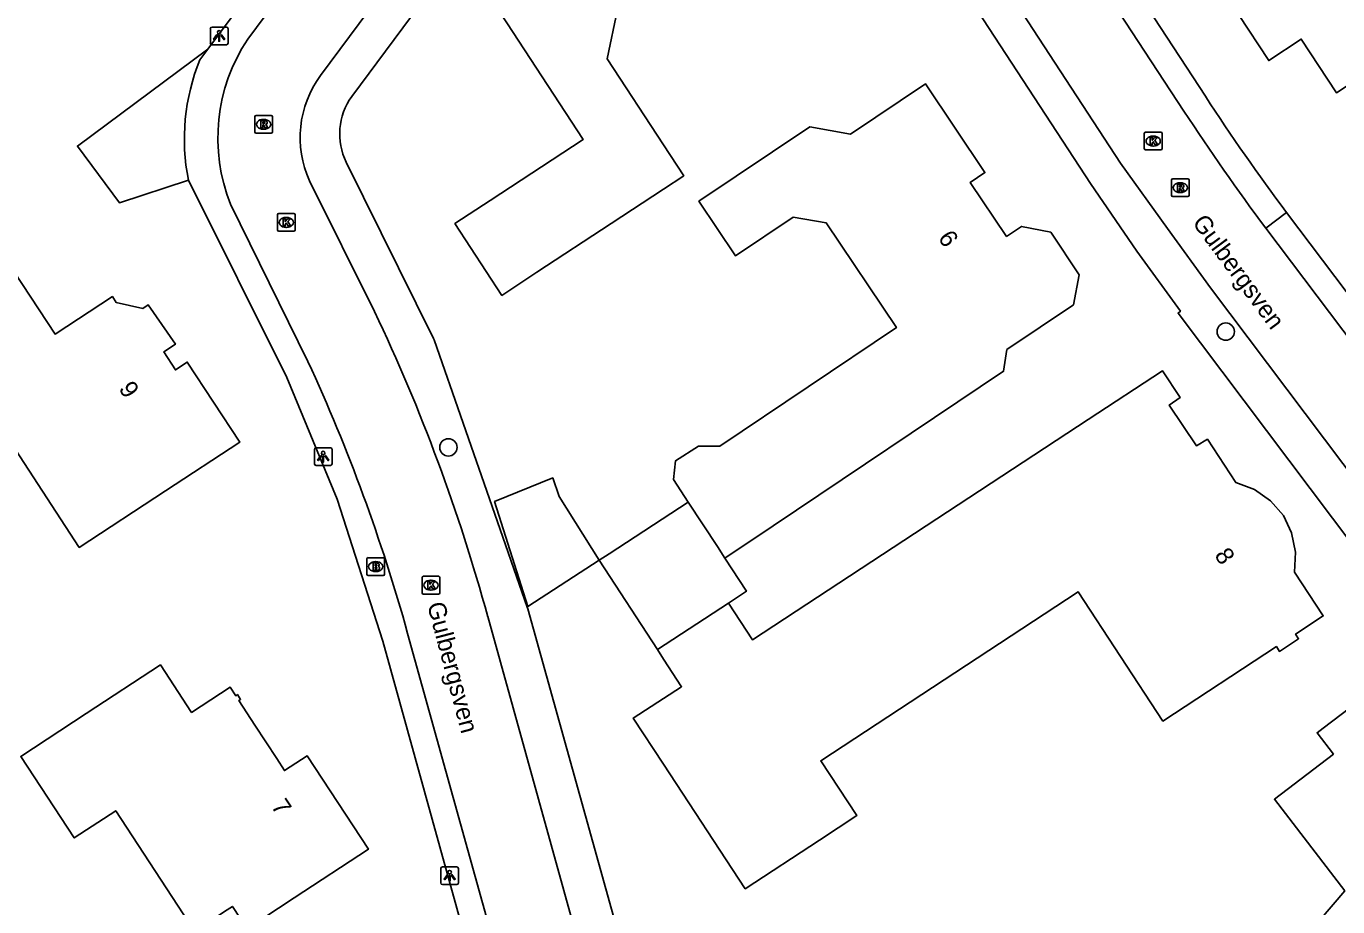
# Model space of a CAD drawing. Extents: x 163427 to 164190, y 380331 to 381641.
# Drawn here: x 163964.1 to 164038, y 381361.8 to 381411.4 of the extents above; entities that cross this region are included whole.
import ezdxf

# ---------------------------------------------------------------- set-up
doc = ezdxf.new("R2010")
doc.units = 0
for name, color, linetype in [('IMGEO_Boom', 7, 'Continuous'), ('IMGEO_Brandkraan', 7, 'Continuous'), ('IMGEO_Kolk', 7, 'Continuous'), ('IMGEO_Lichtpunt', 7, 'Continuous'), ('IMGEO_Muur', 7, 'Continuous'), ('IMGEO_Openbare_ruimte_label', 7, 'Continuous'), ('IMGEO_Pand', 7, 'Continuous'), ('IMGEO_Pand_nummerreeks', 7, 'Continuous'), ('IMGEO_Rijbaan_lokaal_open', 7, 'Continuous'), ('IMGEO_Rioolput', 7, 'Continuous'), ('IMGEO_Voetpad_open', 7, 'Continuous')]:
    doc.layers.add(name, color=color, linetype=linetype)

msp = doc.modelspace()

# ---------------------------------------------------------------- linework, layer by layer
at = {"layer": 'IMGEO_Boom'}
for centre in [(164031.68, 381394.179), (163987.877, 381387.662)]:
    msp.add_circle(centre, 0.489, dxfattribs=at)
at = {"layer": 'IMGEO_Brandkraan'}
for p, q in [((163983.284, 381380.524), (163983.284, 381381.376)), ((163983.359, 381381.45), (163984.211, 381381.45)), ((163983.772, 381381.23), (163983.797, 381381.23)), ((163984.285, 381381.376), (163984.285, 381380.524)), ((163984.211, 381380.45), (163983.359, 381380.45)), ((163983.795, 381380.67), (163983.77, 381380.67))]:
    msp.add_line(p, q, dxfattribs=at)
for points in [[(163983.284, 381380.524), (163983.284, 381381.376)], [(163983.359, 381381.45), (163984.211, 381381.45)], [(163983.632, 381381.15), (163983.632, 381380.75), (163983.845, 381380.75)], [(163983.863, 381381.15), (163983.632, 381381.15)], [(163983.811, 381381.069), (163983.757, 381381.069), (163983.757, 381380.993)], [(163983.757, 381380.993), (163983.81, 381380.993)], [(163983.819, 381380.917), (163983.757, 381380.917), (163983.757, 381380.836)], [(163983.757, 381380.836), (163983.819, 381380.836)], [(163984.285, 381381.376), (163984.285, 381380.524)], [(163984.211, 381380.45), (163983.359, 381380.45)]]:
    msp.add_lwpolyline(points, dxfattribs=at)
for centre, radius, start, end in [((163983.361, 381381.374), 0.0765, 91.55205, 178.44795), ((163983.361, 381381.374), 0.0765, 91.55205, 178.44795), ((163983.812, 381381.031), 0.0379, 267.82845, 90.93552), ((163983.82, 381380.876), 0.0404, 269.87594, 90.50774), ((163983.867, 381381.005), 0.145, 59.4692, 91.53667), ((163983.892, 381381.052), 0.0922, 285.51372, 58.15012), ((163983.897, 381380.86), 0.105, 301.31148, 78.98903), ((163984.209, 381381.374), 0.0765, 1.55205, 88.44795), ((163984.209, 381381.374), 0.0765, 1.55205, 88.44795), ((163983.361, 381380.526), 0.0765, 181.55205, 268.44795), ((163983.361, 381380.526), 0.0765, 181.55205, 268.44795), ((163983.851, 381381.001), 0.251, 268.66757, 293.53466), ((163984.209, 381380.526), 0.0765, 271.55205, 358.44795), ((163984.209, 381380.526), 0.0765, 271.55205, 358.44795)]:
    msp.add_arc(centre, radius, start, end, dxfattribs=at)
for centre, major_axis, ratio, start_param, end_param in [((163983.771, 381380.95), (-0.387, 0.002), 0.722429, 4.712389, 7.853982), ((163983.796, 381380.95), (-0.39, 0.002), 0.717154, 1.570796, 4.712389)]:
    msp.add_ellipse(centre, major_axis=major_axis, ratio=ratio, start_param=start_param, end_param=end_param, dxfattribs=at)
at = {"layer": 'IMGEO_Kolk'}
for p, q in [((164027.089, 381404.487), (164027.089, 381405.339)), ((164027.164, 381405.413), (164028.016, 381405.413)), ((164027.577, 381405.193), (164027.602, 381405.193)), ((164028.09, 381405.339), (164028.09, 381404.487)), ((164027.6, 381404.633), (164027.575, 381404.633)), ((164028.016, 381404.413), (164027.164, 381404.413)), ((163978.24, 381399.904), (163978.24, 381400.756)), ((163978.315, 381400.83), (163979.167, 381400.83)), ((163979.241, 381400.756), (163979.241, 381399.904)), ((163978.751, 381400.05), (163978.726, 381400.05)), ((163978.728, 381400.61), (163978.753, 381400.61)), ((163979.167, 381399.83), (163978.315, 381399.83)), ((163986.391, 381379.474), (163986.391, 381380.326)), ((163986.466, 381380.4), (163987.318, 381380.4)), ((163986.879, 381380.18), (163986.904, 381380.18)), ((163987.392, 381380.326), (163987.392, 381379.474)), ((163987.318, 381379.4), (163986.466, 381379.4)), ((163986.902, 381379.62), (163986.877, 381379.62))]:
    msp.add_line(p, q, dxfattribs=at)
for points in [[(164027.089, 381404.487), (164027.089, 381405.339)], [(164027.164, 381405.413), (164028.016, 381405.413)], [(164028.09, 381405.339), (164028.09, 381404.487)], [(164027.41, 381405.113), (164027.533, 381405.113), (164027.533, 381404.962), (164027.663, 381405.113), (164027.827, 381405.113), (164027.681, 381404.962), (164027.834, 381404.713), (164027.682, 381404.713), (164027.597, 381404.877), (164027.533, 381404.81), (164027.533, 381404.713), (164027.41, 381404.713), (164027.41, 381405.113)], [(164028.016, 381404.413), (164027.164, 381404.413)], [(163978.24, 381399.904), (163978.24, 381400.756)], [(163978.315, 381400.83), (163979.167, 381400.83)], [(163979.241, 381400.756), (163979.241, 381399.904)], [(163978.561, 381400.53), (163978.684, 381400.53), (163978.684, 381400.379), (163978.814, 381400.53), (163978.978, 381400.53), (163978.832, 381400.379), (163978.985, 381400.13), (163978.833, 381400.13), (163978.748, 381400.294), (163978.684, 381400.227), (163978.684, 381400.13), (163978.561, 381400.13), (163978.561, 381400.53)], [(163979.167, 381399.83), (163978.315, 381399.83)], [(163986.391, 381379.474), (163986.391, 381380.326)], [(163986.466, 381380.4), (163987.318, 381380.4)], [(163986.712, 381380.1), (163986.835, 381380.1), (163986.835, 381379.949), (163986.965, 381380.1), (163987.129, 381380.1), (163986.983, 381379.949), (163987.136, 381379.7), (163986.984, 381379.7), (163986.899, 381379.864), (163986.835, 381379.797), (163986.835, 381379.7), (163986.712, 381379.7), (163986.712, 381380.1)], [(163987.392, 381380.326), (163987.392, 381379.474)], [(163987.318, 381379.4), (163986.466, 381379.4)]]:
    msp.add_lwpolyline(points, dxfattribs=at)
for centre, start, end in [((164027.166, 381405.337), 91.55205, 178.44795), ((164027.166, 381405.337), 91.55205, 178.44795), ((164028.014, 381405.337), 1.55205, 88.44795), ((164028.014, 381405.337), 1.55205, 88.44795), ((164027.166, 381404.489), 181.55205, 268.44795), ((164027.166, 381404.489), 181.55205, 268.44795), ((164028.014, 381404.489), 271.55205, 358.44795), ((164028.014, 381404.489), 271.55205, 358.44795), ((163978.317, 381400.754), 91.55205, 178.44795), ((163978.317, 381400.754), 91.55205, 178.44795), ((163979.165, 381400.754), 1.55205, 88.44795), ((163979.165, 381400.754), 1.55205, 88.44795), ((163978.317, 381399.906), 181.55205, 268.44795), ((163978.317, 381399.906), 181.55205, 268.44795), ((163979.165, 381399.906), 271.55205, 358.44795), ((163979.165, 381399.906), 271.55205, 358.44795), ((163986.468, 381380.324), 91.55205, 178.44795), ((163986.468, 381380.324), 91.55205, 178.44795), ((163987.316, 381380.324), 1.55205, 88.44795), ((163987.316, 381380.324), 1.55205, 88.44795), ((163986.468, 381379.476), 181.55205, 268.44795), ((163986.468, 381379.476), 181.55205, 268.44795), ((163987.316, 381379.476), 271.55205, 358.44795), ((163987.316, 381379.476), 271.55205, 358.44795)]:
    msp.add_arc(centre, 0.0765, start, end, dxfattribs=at)
for centre, major_axis, ratio, start_param, end_param in [((164027.576, 381404.913), (-0.387, 0.002), 0.722429, 4.712389, 7.853982), ((164027.601, 381404.913), (-0.39, 0.002), 0.717154, 1.570796, 4.712389), ((163978.727, 381400.33), (-0.387, 0.002), 0.722429, 4.712389, 7.853982), ((163978.752, 381400.33), (-0.39, 0.002), 0.717154, 1.570796, 4.712389), ((163986.878, 381379.9), (-0.387, 0.002), 0.722429, 4.712389, 7.853982), ((163986.903, 381379.9), (-0.39, 0.002), 0.717154, 1.570796, 4.712389)]:
    msp.add_ellipse(centre, major_axis=major_axis, ratio=ratio, start_param=start_param, end_param=end_param, dxfattribs=at)
at = {"layer": 'IMGEO_Lichtpunt'}
for p, q in [((163974.465, 381411.24), (163974.465, 381410.433)), ((163974.465, 381411.24), (163974.465, 381410.433)), ((163975.367, 381411.335), (163974.559, 381411.335)), ((163975.367, 381411.335), (163974.559, 381411.335)), ((163975.461, 381410.433), (163975.461, 381411.24)), ((163975.461, 381410.433), (163975.461, 381411.24)), ((163974.559, 381410.339), (163975.367, 381410.339)), ((163974.559, 381410.339), (163975.367, 381410.339)), ((163980.325, 381387.543), (163980.325, 381386.736)), ((163980.325, 381387.543), (163980.325, 381386.736)), ((163981.227, 381387.638), (163980.419, 381387.638)), ((163981.227, 381387.638), (163980.419, 381387.638)), ((163981.321, 381386.736), (163981.321, 381387.543)), ((163981.321, 381386.736), (163981.321, 381387.543)), ((163980.419, 381386.642), (163981.227, 381386.642)), ((163980.419, 381386.642), (163981.227, 381386.642)), ((163987.449, 381363.94), (163987.449, 381363.133)), ((163987.449, 381363.94), (163987.449, 381363.133)), ((163988.351, 381364.035), (163987.543, 381364.035)), ((163988.351, 381364.035), (163987.543, 381364.035)), ((163988.445, 381363.133), (163988.445, 381363.94)), ((163988.445, 381363.133), (163988.445, 381363.94)), ((163987.543, 381363.039), (163988.351, 381363.039)), ((163987.543, 381363.039), (163988.351, 381363.039))]:
    msp.add_line(p, q, dxfattribs=at)
for points in [[(163974.839, 381410.904), (163974.878, 381410.876), (163974.69, 381410.614), (163974.652, 381410.641), (163974.839, 381410.904)], [(163974.941, 381410.856), (163974.988, 381410.856), (163974.988, 381410.534), (163974.941, 381410.534), (163974.941, 381410.856)], [(163975.051, 381410.876), (163975.089, 381410.903), (163975.276, 381410.641), (163975.237, 381410.613), (163975.051, 381410.876)], [(163980.699, 381387.207), (163980.738, 381387.179), (163980.55, 381386.917), (163980.512, 381386.944), (163980.699, 381387.207)], [(163980.801, 381387.159), (163980.848, 381387.159), (163980.848, 381386.837), (163980.801, 381386.837), (163980.801, 381387.159)], [(163980.911, 381387.179), (163980.949, 381387.206), (163981.136, 381386.944), (163981.097, 381386.916), (163980.911, 381387.179)], [(163987.823, 381363.604), (163987.862, 381363.576), (163987.674, 381363.314), (163987.636, 381363.341), (163987.823, 381363.604)], [(163987.925, 381363.556), (163987.972, 381363.556), (163987.972, 381363.234), (163987.925, 381363.234), (163987.925, 381363.556)], [(163988.035, 381363.576), (163988.073, 381363.603), (163988.26, 381363.341), (163988.221, 381363.313), (163988.035, 381363.576)]]:
    msp.add_lwpolyline(points, dxfattribs=at)
for centre in [(163974.964, 381411.038), (163980.824, 381387.341), (163987.948, 381363.738)]:
    msp.add_circle(centre, 0.0994, dxfattribs=at)
for centre, start, end in [((163974.559, 381411.24), 90, 180), ((163974.559, 381411.24), 90, 180), ((163975.367, 381411.24), 0, 90), ((163975.367, 381411.24), 0, 90), ((163974.559, 381410.433), 180, 270), ((163974.559, 381410.433), 180, 270), ((163975.367, 381410.433), 270, 0), ((163975.367, 381410.433), 270, 360), ((163980.419, 381387.543), 90, 180), ((163980.419, 381387.543), 90, 180), ((163981.227, 381387.543), 0, 90), ((163981.227, 381387.543), 0, 90), ((163980.419, 381386.736), 180, 270), ((163980.419, 381386.736), 180, 270), ((163981.227, 381386.736), 270, 0), ((163981.227, 381386.736), 270, 360), ((163987.543, 381363.94), 90, 180), ((163987.543, 381363.94), 90, 180), ((163988.351, 381363.94), 0, 90), ((163988.351, 381363.94), 0, 90), ((163987.543, 381363.133), 180, 270), ((163987.543, 381363.133), 180, 270), ((163988.351, 381363.133), 270, 0), ((163988.351, 381363.133), 270, 360)]:
    msp.add_arc(centre, 0.0946, start, end, dxfattribs=at)
at = {"layer": 'IMGEO_Muur'}
msp.add_lwpolyline([(163990.335, 381384.34), (163987.07, 381393.713)], dxfattribs=at)
at = {"layer": 'IMGEO_Pand'}
for points in [[(164038.787, 381429.173), (164041.58, 381424.938), (164037.235, 381422.073), (164041.283, 381415.935), (164045.636, 381418.806), (164048.423, 381414.58), (164042.084, 381410.393), (164037.911, 381407.637), (164035.932, 381410.654), (164034.098, 381409.447), (164032.397, 381412.032), (164032.824, 381412.313), (164031.855, 381413.786), (164031.428, 381413.505), (164029.727, 381416.09), (164029.359, 381415.848), (164027.835, 381418.173), (164030.042, 381419.627), (164028.303, 381422.267), (164032.479, 381425.018), (164038.787, 381429.173)], [(163997.412, 381412.317), (163996.823, 381409.551), (164000, 381404.705), (164001.143, 381402.961), (164000, 381402.21), (163997.042, 381400.266), (163992.863, 381397.52), (163990.889, 381396.223), (163988.242, 381400.263), (163990.237, 381401.571), (163995.475, 381405.004), (163990.178, 381413.117)], [(164001.394, 381384.578), (164000.566, 381385.845), (164000.68, 381386.91), (164001.966, 381387.723), (164003.165, 381387.726), (164013.121, 381394.407), (164009.165, 381400.303), (164007.303, 381400.619), (164004.056, 381398.44), (164001.99, 381401.519), (164008.237, 381405.71), (164010.538, 381405.303), (164014.769, 381408.132), (164018.111, 381403.141), (164017.282, 381402.582), (164019.332, 381399.539), (164020.17, 381400.103), (164021.816, 381399.773), (164023.416, 381397.38), (164023.106, 381395.698), (164019.335, 381393.17), (164019.155, 381391.944), (164006.174, 381383.243), (164003.456, 381381.421)], [(163956.181, 381392.814), (163959.234, 381394.815), (163963.416, 381397.555), (163965.715, 381394.042), (163968.943, 381396.154), (163969.15, 381395.821), (163970.67, 381395.491), (163970.968, 381395.682), (163972.498, 381393.47), (163971.837, 381393.038), (163972.499, 381392.026), (163973.168, 381392.463), (163976.122, 381387.948), (163971.941, 381385.207), (163967.083, 381382.023), (163962.145, 381389.556), (163959.467, 381387.801)], [(164003.654, 381378.887), (164005.012, 381376.827), (164023.933, 381389.223), (164028.115, 381391.963), (164029.103, 381390.461), (164028.498, 381390.043), (164030.031, 381387.745), (164030.644, 381388.118), (164032.246, 381385.682), (164033.298, 381385.295), (164034.198, 381384.65), (164034.931, 381383.821), (164035.386, 381382.852), (164035.609, 381381.755), (164035.556, 381380.638), (164037.172, 381378.173), (164035.609, 381377.149), (164035.784, 381376.881), (164034.705, 381376.175), (164034.53, 381376.442), (164028.135, 381372.252), (164023.369, 381379.525), (164008.856, 381370.016), (164010.883, 381366.923), (164008.787, 381365.55), (164004.604, 381362.809), (164000, 381369.821), (163998.297, 381372.415), (164000, 381373.523), (164001.014, 381374.183), (164000, 381375.74), (163999.654, 381376.271)], [(163996.378, 381381.302), (163994.114, 381384.897), (163993.755, 381385.938), (163990.478, 381384.605), (163992.359, 381378.703), (163996.378, 381381.302)], [(163996.378, 381381.302), (163996.938, 381381.668), (164001.394, 381384.578)], [(164003.456, 381381.421), (164003.032, 381382.07), (164001.394, 381384.578)], [(163999.654, 381376.271), (163996.378, 381381.302)], [(164003.456, 381381.421), (164004.67, 381379.562), (164003.654, 381378.887)], [(163999.654, 381376.271), (164003.654, 381378.887)], [(163967.469, 381372.673), (163971.65, 381375.414), (163973.405, 381372.737), (163975.581, 381374.163), (163975.898, 381373.678), (163975.991, 381373.739), (163976.166, 381373.47), (163976.073, 381373.409), (163976.98, 381372.016), (163978.203, 381370.137), (163978.642, 381369.463), (163979.916, 381370.292), (163983.373, 381365.034), (163979.192, 381362.293), (163976.534, 381360.55), (163975.71, 381361.806), (163975.42, 381361.615), (163973.99, 381360.677), (163973.58, 381360.408), (163969.131, 381367.194), (163966.796, 381365.664), (163963.784, 381370.257), (163967.469, 381372.673)], [(164038.378, 381362.689), (164034.421, 381367.842), (164037.743, 381370.393), (164036.822, 381371.593), (164037.157, 381371.847), (164041.14, 381374.868), (164047.044, 381367.174), (164046.411, 381366.687), (164047.629, 381365.1), (164048.262, 381365.586), (164051.148, 381361.826), (164047.825, 381357.853), (164047.595, 381358.046), (164042.378, 381351.853), (164042.608, 381351.66), (164038.361, 381346.592), (164034.53, 381349.805), (164030.366, 381353.299), (164038.378, 381362.689)]]:
    msp.add_lwpolyline(points, dxfattribs=at)
at = {"layer": 'IMGEO_Rijbaan_lokaal_open'}
for points in [[(163976.572, 381410.65), (163995.372, 381435.964)], [(164010.941, 381434.628), (164029.318, 381406.601)], [(163998.764, 381432.934), (163980.666, 381408.596)], [(164054.336, 381365.448), (164030.823, 381396.64), (164028.393, 381399.985), (164025.749, 381403.675), (164006.981, 381432.397)], [(163980.054, 381402.673), (163983.717, 381395.316)], [(163979.964, 381392.5), (163975.604, 381401.35)], [(164033.938, 381399.998), (164057.711, 381368.518)], [(163990.094, 381378.128), (164000, 381342.464), (164007.175, 381316.633)], [(164003.571, 381312.576), (164000, 381325.402), (163985.582, 381377.187)]]:
    msp.add_lwpolyline(points, dxfattribs=at)
for centre, radius, start, end in [((163984.941, 381405.079), 10.054, 146.34593, 201.76949), ((163985.427, 381405.111), 5.9, 143.79664, 204.40494), ((164140.076, 381479.179), 132.419, 213.23607, 216.72351), ((163890.029, 381350.779), 103.735, 15.2861, 25.42509), ((163887.712, 381349.968), 101.585, 15.54215, 24.75178)]:
    msp.add_arc(centre, radius, start, end, dxfattribs=at)
at = {"layer": 'IMGEO_Rioolput'}
for p, q in [((163976.967, 381405.429), (163976.967, 381406.281)), ((163977.042, 381406.355), (163977.894, 381406.355)), ((163977.455, 381406.135), (163977.48, 381406.135)), ((163977.968, 381406.281), (163977.968, 381405.429)), ((163977.894, 381405.355), (163977.042, 381405.355)), ((163977.478, 381405.575), (163977.453, 381405.575)), ((164028.613, 381401.861), (164028.613, 381402.713)), ((164028.688, 381402.787), (164029.54, 381402.787)), ((164029.101, 381402.567), (164029.126, 381402.567)), ((164029.614, 381402.713), (164029.614, 381401.861)), ((164029.54, 381401.787), (164028.688, 381401.787)), ((164029.124, 381402.007), (164029.099, 381402.007))]:
    msp.add_line(p, q, dxfattribs=at)
for points in [[(163976.967, 381405.429), (163976.967, 381406.281)], [(163977.042, 381406.355), (163977.894, 381406.355)], [(163977.556, 381406.053), (163977.304, 381406.055), (163977.304, 381405.655)], [(163977.482, 381405.974), (163977.428, 381405.974), (163977.428, 381405.893)], [(163977.968, 381406.281), (163977.968, 381405.429)], [(163977.894, 381405.355), (163977.042, 381405.355)], [(163977.304, 381405.655), (163977.428, 381405.655), (163977.428, 381405.817), (163977.439, 381405.817)], [(163977.428, 381405.893), (163977.48, 381405.893)], [(163977.486, 381405.788), (163977.557, 381405.655), (163977.697, 381405.655), (163977.632, 381405.781)], [(164028.613, 381401.861), (164028.613, 381402.713)], [(164028.688, 381402.787), (164029.54, 381402.787)], [(164029.202, 381402.485), (164028.95, 381402.487), (164028.95, 381402.087)], [(164028.95, 381402.087), (164029.074, 381402.087), (164029.074, 381402.249), (164029.085, 381402.249)], [(164029.128, 381402.406), (164029.074, 381402.406), (164029.074, 381402.325)], [(164029.074, 381402.325), (164029.126, 381402.325)], [(164029.614, 381402.713), (164029.614, 381401.861)], [(164029.54, 381401.787), (164028.688, 381401.787)], [(164029.132, 381402.22), (164029.203, 381402.087), (164029.343, 381402.087), (164029.278, 381402.213)]]:
    msp.add_lwpolyline(points, dxfattribs=at)
for centre, radius, start, end in [((163977.044, 381406.279), 0.0765, 91.55205, 178.44795), ((163977.044, 381406.279), 0.0765, 91.55205, 178.44795), ((163977.488, 381405.878), 0.0964, 77.00612, 93.18647), ((163977.502, 381405.935), 0.0378, 276.66336, 79.67722), ((163977.555, 381405.943), 0.109, 350.36119, 89.41601), ((163977.892, 381406.279), 0.0765, 1.55205, 88.44795), ((163977.892, 381406.279), 0.0765, 1.55205, 88.44795), ((163977.044, 381405.431), 0.0765, 181.55205, 268.44795), ((163977.044, 381405.431), 0.0765, 181.55205, 268.44795), ((163977.438, 381405.764), 0.0533, 26.02933, 88.69889), ((163977.464, 381406.082), 0.19, 274.7715, 282.96867), ((163977.553, 381405.943), 0.112, 277.58423, 350.98172), ((163977.537, 381405.728), 0.108, 29.51342, 73.79051), ((163977.892, 381405.431), 0.0765, 271.55205, 358.44795), ((163977.892, 381405.431), 0.0765, 271.55205, 358.44795), ((164028.69, 381402.711), 0.0765, 91.55205, 178.44795), ((164028.69, 381402.711), 0.0765, 91.55205, 178.44795), ((164029.084, 381402.196), 0.0533, 26.02933, 88.69889), ((164029.11, 381402.514), 0.19, 274.7715, 282.96867), ((164029.134, 381402.31), 0.0964, 77.00612, 93.18647), ((164029.148, 381402.367), 0.0378, 276.66336, 79.67722), ((164029.201, 381402.375), 0.109, 350.36119, 89.41601), ((164029.199, 381402.375), 0.112, 277.58423, 350.98172), ((164029.183, 381402.16), 0.108, 29.51342, 73.79051), ((164029.538, 381402.711), 0.0765, 1.55205, 88.44795), ((164029.538, 381402.711), 0.0765, 1.55205, 88.44795), ((164028.69, 381401.863), 0.0765, 181.55205, 268.44795), ((164028.69, 381401.863), 0.0765, 181.55205, 268.44795), ((164029.538, 381401.863), 0.0765, 271.55205, 358.44795), ((164029.538, 381401.863), 0.0765, 271.55205, 358.44795)]:
    msp.add_arc(centre, radius, start, end, dxfattribs=at)
for centre, major_axis, ratio, start_param, end_param in [((163977.454, 381405.855), (-0.387, 0.002), 0.722429, 4.712389, 7.853982), ((163977.479, 381405.855), (-0.39, 0.002), 0.717154, 1.570796, 4.712389), ((164029.1, 381402.287), (-0.387, 0.002), 0.722429, 4.712389, 7.853982), ((164029.125, 381402.287), (-0.39, 0.002), 0.717154, 1.570796, 4.712389)]:
    msp.add_ellipse(centre, major_axis=major_axis, ratio=ratio, start_param=start_param, end_param=end_param, dxfattribs=at)
at = {"layer": 'IMGEO_Voetpad_open'}
for points in [[(164003.788, 381448.257), (164030.535, 381407.433)], [(163974.329, 381410.093), (163994.498, 381437.177), (164000, 381444.647), (164001.399, 381446.631)], [(164000.334, 381431.521), (164000, 381431.071), (163982.431, 381407.423)], [(164052.62, 381363.849), (164028.989, 381395.225), (164029.122, 381395.331), (164026.675, 381398.718), (164024.053, 381402.517), (164005.248, 381431.278)], [(163973.229, 381402.706), (163969.34, 381401.439), (163966.979, 381404.632), (163974.329, 381410.093)], [(163973.88, 381409.489), (163974.329, 381410.093)], [(163982.125, 381403.715), (163987.044, 381393.788), (163987.07, 381393.713), (163990.335, 381384.34), (163992.316, 381378.656), (163992.346, 381378.569), (164000, 381351.142), (164000, 381351.027), (163999.77, 381350.9), (164000, 381350.068), (164009.413, 381316.019)], [(164000, 381319.721), (163984.182, 381376.751), (163981.62, 381384.749), (163978.773, 381391.591), (163973.229, 381402.706)], [(164035.103, 381400.894), (164033.938, 381399.998)], [(164035.103, 381400.894), (164058.805, 381369.513), (164058.84, 381369.467), (164062.143, 381365.123)]]:
    msp.add_lwpolyline(points, dxfattribs=at)
for centre, radius, start, end in [((163984.82, 381405.016), 11.819, 157.76262, 191.27301), ((163985.407, 381405.311), 3.65, 144.63586, 205.92893), ((164127.931, 381470.607), 116.09, 212.96852, 216.90607)]:
    msp.add_arc(centre, radius, start, end, dxfattribs=at)

# ---------------------------------------------------------------- texts
at = {"layer": 'IMGEO_Openbare_ruimte_label'}
for rotation, p in [(306.50328, (164029.754, 381400.311)), (284.89819, (163986.673, 381378.813))]:
    msp.add_text('Gulbergsven', height=1, rotation=rotation, dxfattribs=at).set_placement(p)
at = {"layer": 'IMGEO_Pand_nummerreeks'}
for s, rotation, p in [('6', 303.96473, (164015.433, 381399.456)), ('9', 303.19071, (163969.273, 381390.966)), ('8', 303.27389, (164031.009, 381381.587)), ('7', 303.32301, (163977.857, 381367.452))]:
    msp.add_text(s, height=1, rotation=rotation, dxfattribs=at).set_placement(p)

doc.saveas('drawing.dxf')
